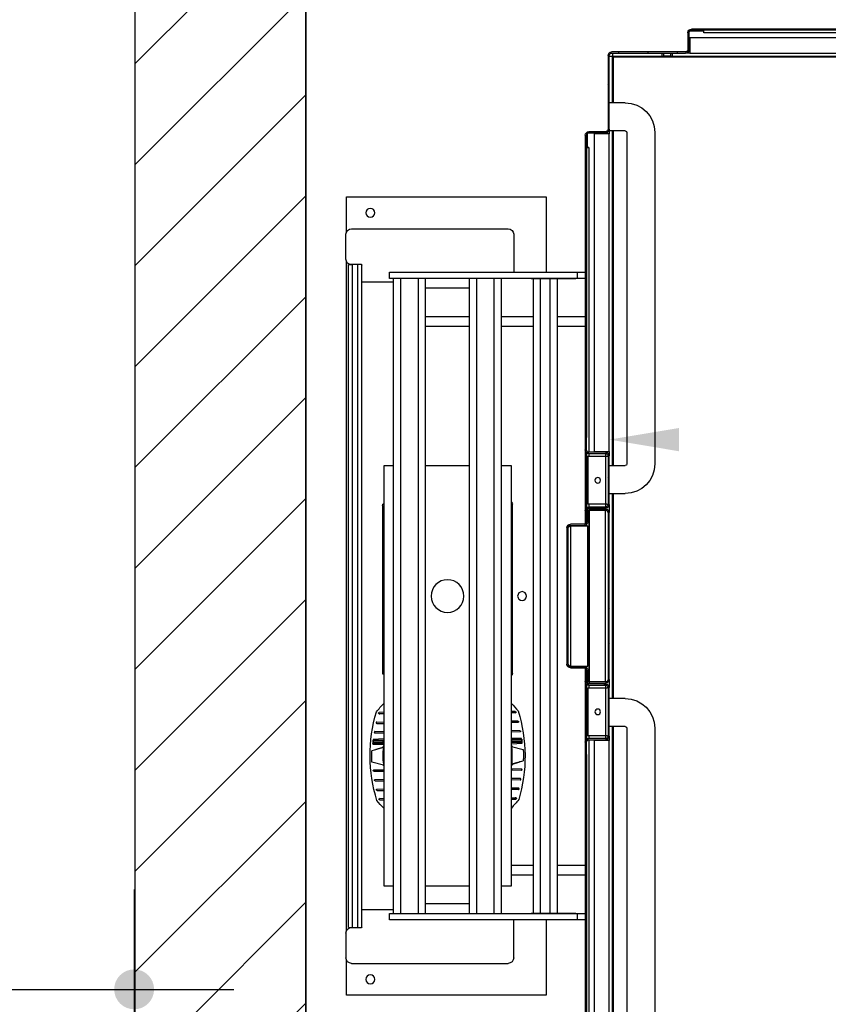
# Model space of a CAD drawing. Header units: millimetres. Extents: x -297000 to 504135, y -166520 to 252050.
# Tile 325 of 416: x 21439 to 22451, y 17498 to 18731. Entities that reach past the tile are written whole.
import ezdxf

# ---------------------------------------------------------------- set-up
doc = ezdxf.new("R2010")
doc.units = ezdxf.units.MM
doc.header["$MEASUREMENT"] = 0
doc.layers.get('Defpoints').update_dxf_attribs({"color": 6})
for name, color, linetype in [('010_D0050_D', 1, 'Continuous'), ('068_HATCH_H', 8, 'Continuous'), ('220_WALIN_G', 1, 'Continuous')]:
    doc.layers.add(name, color=color, linetype=linetype)
doc.styles.add('VMX 2 MEDIUM 50', font='unvr55w.TTF', dxfattribs={"height": 100})
doc.dimstyles.new('1_25', dxfattribs={"dimscale": 25, "dimtxt": 3.5, "dimasz": 3.5, "dimexe": 1.25, "dimexo": 0.625, "dimgap": 1, "dimtad": 1, "dimdec": 0, "dimdsep": 46, "dimtxsty": 'Standard', "dimcen": 2.5, "dimclrd": 256, "dimclre": 256, "dimclrt": 10, "dimadec": 0, "dimazin": 0, "dimtfac": 1, "dimtdec": 0, "dimtmove": 0, "dimatfit": 3, "dimfxl": 0, "dimtvp": 1, "dimtolj": 1, "dimtzin": 0, "dimlwd": -1, "dimlwe": -1, "dimarcsym": 0})
doc.dimstyles.new('VMX 50', dxfattribs={"dimscale": 50, "dimtxt": 1, "dimasz": 1, "dimexe": 2, "dimexo": 2, "dimgap": 0.7, "dimtad": 1, "dimdec": 0, "dimdsep": 46, "dimtxsty": 'VMX 2 MEDIUM 50', "dimblk1": 'VMX-DIM-ARROW', "dimblk2": 'VMX-DIM-ARROW', "dimsah": 1, "dimcen": 1, "dimdle": 2, "dimse1": 1, "dimse2": 1, "dimclrd": 256, "dimclre": 256, "dimclrt": 256, "dimadec": 0, "dimazin": 0, "dimtm": 1e-09, "dimtfac": 1, "dimtdec": 0, "dimtmove": 2, "dimatfit": 2, "dimldrblk": 'VMX-DIM-ARROW', "dimfxl": 0, "dimtolj": 2, "dimlwd": -1, "dimarcsym": 0})
pattern_1 = [(135, (1314.89, 2046.262), (22.45064, 22.45064), [])]

# ---------------------------------------------------------------- blocks, each defined once
blk = doc.blocks.new('VMX-DIM-ARROW')
h = blk.add_hatch(color=256)
edge = h.paths.add_edge_path()
edge.add_arc((0, 0), 0.5, 0, 360)
for p, q in [((0, 2.5), (0, -2.5)), ((-2.5, 0), (2.5, 0))]:
    blk.add_line(p, q)
blk = doc.blocks.new('*D153')
at = {"layer": '010_D0050_D'}
blk.add_line((20707, 17517), (21532, 17517), dxfattribs=at)
at = {"layer": 'Defpoints', "color": 0}
for p in [(20657, 17918), (21582, 17918), (21582, 17517)]:
    blk.add_point(p, dxfattribs=at)
at = {"layer": '010_D0050_D', "xscale": 50, "yscale": 50, "zscale": 50, "rotation": 180}
blk.add_blockref('VMX-DIM-ARROW', (20657, 17517), dxfattribs=at)
at = {"layer": '010_D0050_D', "xscale": 50, "yscale": 50, "zscale": 50}
blk.add_blockref('VMX-DIM-ARROW', (21582, 17517), dxfattribs=at)
at = {"layer": '010_D0050_D', "insert": (21119.5, 17603.9), "char_height": 100, "attachment_point": 5, "style": 'VMX 2 MEDIUM 50'}
blk.add_mtext('\\A2;925', dxfattribs=at)
blk = doc.blocks.new('*D942')
at = {"layer": 'Defpoints'}
for p, q in [((-595.6, 1673.5), (-897.4, 1673.5)), ((-866.2, 1586), (-866.2, 360.5)), ((-216.2, 273), (-897.4, 273))]:
    blk.add_line(p, q, dxfattribs=at)
at = {"layer": 'Defpoints', "color": 0}
for p in [(-580, 1673.5), (-866.2, 273), (-200.5, 273)]:
    blk.add_point(p, dxfattribs=at)
at = {"layer": 'Defpoints'}
for points in [[(-880.7, 1586), (-851.6, 1586), (-866.2, 1673.5)], [(-880.7, 360.5), (-851.6, 360.5), (-866.2, 273)]]:
    blk.add_solid(points, dxfattribs=at)
at = {"layer": 'Defpoints', "color": 10, "insert": (-934.9, 1004), "char_height": 87.5, "attachment_point": 5, "rotation": 90}
blk.add_mtext('\\A1;1400', dxfattribs=at)
blk = doc.blocks.new('*D943')
at = {"layer": 'Defpoints'}
for p, q in [((-1130, 1009.1), (-1130, 1219.7)), ((-30, 1009.1), (-30, 1219.7)), ((-1042.5, 1188.4), (-117.5, 1188.4))]:
    blk.add_line(p, q, dxfattribs=at)
at = {"layer": 'Defpoints', "color": 0}
for p in [(-30, 1188.4), (-1130, 993.5), (-30, 993.5)]:
    blk.add_point(p, dxfattribs=at)
at = {"layer": 'Defpoints'}
for points in [[(-1042.5, 1203), (-1042.5, 1173.8), (-1130, 1188.4)], [(-117.5, 1203), (-117.5, 1173.8), (-30, 1188.4)]]:
    blk.add_solid(points, dxfattribs=at)
at = {"layer": 'Defpoints', "color": 10, "insert": (-580, 1257.2), "char_height": 87.5, "attachment_point": 5}
blk.add_mtext('\\A1;1100', dxfattribs=at)
blk = doc.blocks.new('LIFT')
h = blk.add_hatch()
h.set_pattern_fill('ANSI31', color=8, scale=254, angle=75, style=0)
h.set_pattern_definition([(240, (1314.89, 1996.262), (-27.4963, 15.875), [])])
edge = h.paths.add_edge_path()
edge.add_ellipse((-25.5, 1577), major_axis=(0, -4.47), ratio=1, start_angle=270, end_angle=360, ccw=False)
edge.add_line((-30, 1577), (-30, 1669.5))
edge.add_ellipse((-33, 1669.5), major_axis=(2.97, 0), ratio=1, start_angle=0, end_angle=90)
edge.add_line((-33, 1672.5), (-125.5, 1672.5))
edge.add_ellipse((-125.5, 1677), major_axis=(0, -4.47), ratio=1, start_angle=270, end_angle=360, ccw=False)
edge.add_line((-130, 1677), (-130, 1698))
edge.add_ellipse((-133, 1698), major_axis=(2.97, 0), ratio=1, start_angle=0, end_angle=90)
edge.add_line((-133, 1701), (-148.5, 1701))
edge.add_line((-148.5, 1701), (-148.5, 1702.5))
edge.add_line((-148.5, 1702.5), (-133, 1702.5))
edge.add_ellipse((-133, 1698), major_axis=(0, 4.47), ratio=1, start_angle=270, end_angle=360, ccw=False)
edge.add_line((-128.5, 1698), (-128.5, 1677))
edge.add_ellipse((-125.5, 1677), major_axis=(-2.97, 0), ratio=1, start_angle=0, end_angle=90)
edge.add_line((-125.5, 1674), (-33, 1674))
edge.add_ellipse((-33, 1669.5), major_axis=(0, 4.47), ratio=1, start_angle=270, end_angle=360, ccw=False)
edge.add_line((-28.5, 1669.5), (-28.5, 1577))
edge.add_ellipse((-25.5, 1577), major_axis=(-2.97, 0), ratio=1, start_angle=0, end_angle=90)
edge.add_line((-25.5, 1574), (-4.5, 1574))
edge.add_ellipse((-4.5, 1569.5), major_axis=(0, 4.47), ratio=1, start_angle=270, end_angle=360, ccw=False)
edge.add_line((0, 1569.5), (0, 1554))
edge.add_line((0, 1554), (-1.5, 1554))
edge.add_line((-1.5, 1554), (-1.5, 1569.5))
edge.add_ellipse((-4.5, 1569.5), major_axis=(2.97, 0), ratio=1, start_angle=0, end_angle=90)
edge.add_line((-4.5, 1572.5), (-25.5, 1572.5))
h = blk.add_hatch()
h.set_pattern_fill('ANSI31', color=8, scale=254, angle=90, style=0)
h.set_pattern_definition([(225, (1314.89, 2046.262), (-22.45064, 22.45064), [])])
edge = h.paths.add_edge_path()
edge.add_line((-4.5, 1102.5), (-25.5, 1102.5))
edge.add_ellipse((-25.5, 1107), major_axis=(0, -4.47), ratio=1, start_angle=270, end_angle=360, ccw=False)
edge.add_line((-30, 1107), (-30, 1168))
edge.add_ellipse((-25.5, 1168), major_axis=(-4.47, 0), ratio=1, start_angle=270, end_angle=360, ccw=False)
edge.add_line((-25.5, 1172.5), (-4.5, 1172.5))
edge.add_ellipse((-4.5, 1175.5), major_axis=(0, -2.97), ratio=1, start_angle=0, end_angle=90)
edge.add_line((-1.5, 1175.5), (-1.5, 1191))
edge.add_line((-1.5, 1191), (0, 1191))
edge.add_line((0, 1191), (0, 1175.5))
edge.add_ellipse((-4.5, 1175.5), major_axis=(4.47, 0), ratio=1, start_angle=270, end_angle=360, ccw=False)
edge.add_line((-4.5, 1171), (-25.5, 1171))
edge.add_ellipse((-25.5, 1168), major_axis=(0, 2.97), ratio=1, start_angle=0, end_angle=90)
edge.add_line((-28.5, 1168), (-28.5, 1107))
edge.add_ellipse((-25.5, 1107), major_axis=(-2.97, 0), ratio=1, start_angle=0, end_angle=90)
edge.add_line((-25.5, 1104), (-4.5, 1104))
edge.add_ellipse((-4.5, 1099.5), major_axis=(0, 4.47), ratio=1, start_angle=270, end_angle=360, ccw=False)
edge.add_line((0, 1099.5), (0, 1084))
edge.add_line((0, 1084), (-1.1, 1084))
edge.add_line((-1.1, 1084), (-1.5, 1084))
edge.add_line((-1.5, 1084), (-1.5, 1085.5))
edge.add_line((-1.5, 1085.5), (-1.5, 1099.5))
edge.add_ellipse((-4.5, 1099.5), major_axis=(2.97, 0), ratio=1, start_angle=0, end_angle=19.0625)
edge.add_ellipse((-4.5, 1099.5), major_axis=(2.81, 0.97), ratio=1, start_angle=0, end_angle=70.9375)
h = blk.add_hatch()
h.set_pattern_fill('ANSI31', color=8, scale=254, angle=180, style=0)
h.set_pattern_definition(pattern_1)
edge = h.paths.add_edge_path()
edge.add_line((-5, 883.5), (-25.5, 883.5))
edge.add_ellipse((-25.5, 888), major_axis=(0, -4.47), ratio=1, start_angle=270, end_angle=360, ccw=False)
edge.add_line((-30, 888), (-30, 1097))
edge.add_ellipse((-25.5, 1097), major_axis=(-4.47, 0), ratio=1, start_angle=270, end_angle=360, ccw=False)
edge.add_line((-25.5, 1101.5), (-5, 1101.5))
edge.add_line((-5, 1101.5), (-5, 1100))
edge.add_line((-5, 1100), (-25.5, 1100))
edge.add_ellipse((-25.5, 1097), major_axis=(0, 2.97), ratio=1, start_angle=0, end_angle=90)
edge.add_line((-28.5, 1097), (-28.5, 888))
edge.add_ellipse((-25.5, 888), major_axis=(-2.97, 0), ratio=1, start_angle=0, end_angle=90)
edge.add_line((-25.5, 885), (-5, 885))
edge.add_line((-5, 885), (-5, 883.5))
h = blk.add_hatch()
h.set_pattern_fill('ANSI31', color=8, scale=254, angle=105, style=0)
h.set_pattern_definition([(210, (1314.89, 2046.262), (-15.875, 27.4963), [])])
edge = h.paths.add_edge_path()
edge.add_line((-1.5, 899.5), (-1.5, 885.5))
edge.add_line((-1.5, 885.5), (-1.5, 884.5))
edge.add_line((-1.5, 884.5), (-1.7, 884.5))
edge.add_line((-1.7, 884.5), (-3, 884.5))
edge.add_line((-3, 884.5), (-3, 899.5))
edge.add_ellipse((1.5, 899.5), major_axis=(-4.47, 0), ratio=1, start_angle=270, end_angle=360, ccw=False)
edge.add_line((1.5, 904), (18.5, 904))
edge.add_ellipse((18.5, 907), major_axis=(0, -2.97), ratio=1, start_angle=0, end_angle=90)
edge.add_line((21.5, 907), (21.5, 1078))
edge.add_ellipse((18.5, 1078), major_axis=(2.97, 0), ratio=1, start_angle=0, end_angle=90)
edge.add_line((18.5, 1081), (1.5, 1081))
edge.add_ellipse((1.5, 1085.5), major_axis=(0, -4.47), ratio=1, start_angle=270, end_angle=360, ccw=False)
edge.add_line((-3, 1085.5), (-3, 1100.5))
edge.add_line((-3, 1100.5), (-1.7, 1100.5))
edge.add_line((-1.7, 1100.5), (-1.5, 1100.5))
edge.add_line((-1.5, 1100.5), (-1.5, 1099.5))
edge.add_line((-1.5, 1099.5), (-1.5, 1085.5))
edge.add_ellipse((1.5, 1085.5), major_axis=(-2.97, 0), ratio=1, start_angle=0, end_angle=29.6664)
edge.add_ellipse((1.5, 1085.5), major_axis=(-2.58, -1.47), ratio=1, start_angle=0, end_angle=60.3336)
edge.add_line((1.5, 1082.5), (18.5, 1082.5))
edge.add_ellipse((18.5, 1078), major_axis=(0, 4.47), ratio=1, start_angle=270, end_angle=360, ccw=False)
edge.add_line((23, 1078), (23, 907))
edge.add_ellipse((18.5, 907), major_axis=(4.47, 0), ratio=1, start_angle=270, end_angle=360, ccw=False)
edge.add_line((18.5, 902.5), (1.5, 902.5))
edge.add_ellipse((1.5, 899.5), major_axis=(0, 2.97), ratio=1, start_angle=0, end_angle=60.3336)
edge.add_ellipse((1.5, 899.5), major_axis=(-2.58, 1.47), ratio=1, start_angle=0, end_angle=29.6664)
h = blk.add_hatch()
h.set_pattern_fill('ANSI31', color=8, scale=254, angle=180, style=0)
h.set_pattern_definition(pattern_1)
edge = h.paths.add_edge_path()
edge.add_line((-25.5, 882.5), (-4.5, 882.5))
edge.add_ellipse((-4.5, 885.5), major_axis=(0, -2.97), ratio=1, start_angle=0, end_angle=70.9375)
edge.add_ellipse((-4.5, 885.5), major_axis=(2.81, -0.97), ratio=1, start_angle=0, end_angle=19.0625)
edge.add_line((-1.5, 885.5), (-1.5, 899.5))
edge.add_line((-1.5, 899.5), (-1.5, 901))
edge.add_line((-1.5, 901), (-1.1, 901))
edge.add_line((-1.1, 901), (0, 901))
edge.add_line((0, 901), (0, 885.5))
edge.add_ellipse((-4.5, 885.5), major_axis=(4.47, 0), ratio=1, start_angle=270, end_angle=360, ccw=False)
edge.add_line((-4.5, 881), (-25.5, 881))
edge.add_ellipse((-25.5, 878), major_axis=(0, 2.97), ratio=1, start_angle=0, end_angle=90)
edge.add_line((-28.5, 878), (-28.5, 817))
edge.add_ellipse((-25.5, 817), major_axis=(-2.97, 0), ratio=1, start_angle=0, end_angle=90)
edge.add_line((-25.5, 814), (-4.5, 814))
edge.add_ellipse((-4.5, 809.5), major_axis=(0, 4.47), ratio=1, start_angle=270, end_angle=360, ccw=False)
edge.add_line((0, 809.5), (0, 794))
edge.add_line((0, 794), (-1.5, 794))
edge.add_line((-1.5, 794), (-1.5, 809.5))
edge.add_ellipse((-4.5, 809.5), major_axis=(2.97, 0), ratio=1, start_angle=0, end_angle=90)
edge.add_line((-4.5, 812.5), (-25.5, 812.5))
edge.add_ellipse((-25.5, 817), major_axis=(0, -4.47), ratio=1, start_angle=270, end_angle=360, ccw=False)
edge.add_line((-30, 817), (-30, 878))
edge.add_ellipse((-25.5, 878), major_axis=(-4.47, 0), ratio=1, start_angle=270, end_angle=360, ccw=False)
at = {"color": 8}
for p, q in [((-1011.5, 1702.5), (-148.5, 1702.5)), ((-148.5, 1701), (-148.5, 1702.5)), ((-148.5, 1702.5), (-133, 1702.5)), ((-1029, 1691.5), (-131, 1691.5)), ((-1011.5, 1701), (-148.5, 1701)), ((-1011.5, 1698), (-148.5, 1698)), ((-133, 1701), (-148.5, 1701)), ((-148.5, 1698), (-148.5, 1701)), ((-148.5, 1700), (-130.8, 1700)), ((-148.5, 1698), (-148.5, 1700)), ((-148.5, 1698), (-148.5, 1698)), ((-148.5, 1698), (-148.5, 1698)), ((-131, 1691.5), (-131, 1672.5)), ((-130, 1677), (-130, 1698)), ((-128.5, 1698), (-128.5, 1677)), ((-131, 1677), (-130, 1677)), ((-1125, 1667.5), (-35, 1667.5)), ((-109, 1668.5), (-1051, 1668.5)), ((-131, 1672.5), (-1029, 1672.5)), ((-131, 1672.5), (-125.5, 1672.5)), ((-125.5, 1674), (-33, 1674)), ((-33, 1672.5), (-125.5, 1672.5)), ((-109, 1668.5), (-109, 1672.5)), ((-106.5, 1668.5), (-109, 1668.5)), ((-106.5, 1672.5), (-106.5, 1668.5)), ((-106.5, 1668.5), (-98.5, 1668.5)), ((-98.5, 1668.5), (-98.5, 1672.5)), ((-96, 1668.5), (-98.5, 1668.5)), ((-96, 1672.5), (-96, 1668.5)), ((-34.5, 1668.5), (-96, 1668.5)), ((-40, 1667.5), (-40, 1668.5)), ((-35, 1667.5), (-35, 1610)), ((-34.5, 1668.5), (-34.5, 1672.5)), ((-34, 1668), (-30, 1668)), ((-34, 1610), (-34, 1668)), ((-30, 1577), (-30, 1669.5)), ((-28.5, 1669.5), (-28.5, 1577)), ((-35, 1662.5), (-34, 1662.5)), ((-50, 1610), (-30, 1610)), ((-87, 1573), (-87, 1158)), ((-52, 1573), (-52, 1158)), ((-50, 1575), (-30, 1575)), ((-35, 1575), (-35, 1156)), ((-34, 1156), (-34, 1575)), ((-30, 1575), (-30, 1577)), ((-30, 1575), (-30, 1571.5)), ((-30, 1571.5), (-11, 1571.5)), ((-30, 1173.5), (-30, 1571.5)), ((-25.5, 1574), (-4.5, 1574)), ((-4.5, 1572.5), (-25.5, 1572.5)), ((-25.5, 1572.5), (-25.5, 1571.5)), ((-11, 1571.5), (-11, 1173.5)), ((-2.5, 1571.8), (-2.5, 1554)), ((-1.5, 1554), (-1.5, 1569.5)), ((0, 1569.5), (0, 1554)), ((-2.5, 1554), (-4.5, 1554)), ((-4.5, 1554), (-4.5, 1554)), ((-4.5, 1554), (-4.5, 1172.5)), ((-4.5, 1554), (-1.5, 1554)), ((-4.5, 1554), (-4.5, 1554)), ((0, 1554), (-1.5, 1554)), ((-1.5, 1554), (-1.5, 1191)), ((0, 1554), (0, 1378)), ((49.2, 1492.5), (49.2, 1398)), ((299.2, 1492.5), (49.2, 1492.5)), ((299.2, 1448.1), (299.2, 1492.5)), ((89.7, 1445.5), (89.7, 1398)), ((292.7, 1452.5), (96.7, 1452.5)), ((299.7, 1414.5), (299.7, 1445.5)), ((279.7, 1385.7), (279.7, 1407)), ((280.2, 1407.5), (292.7, 1407.5)), ((284.7, 577.5), (284.7, 1407.5)), ((291.7, 577.5), (291.7, 1407.5)), ((296.7, 1407.5), (292.7, 1407.5)), ((296.7, 577.5), (296.7, 1407.5)), ((299.2, 573.1), (299.2, 1411.9)), ((-35, 1399.5), (-34, 1399.5)), ((-34, 1398), (-35, 1398)), ((10, 1398), (0, 1398)), ((10, 1398), (10, 1390)), ((245, 1398), (10, 1398)), ((245, 1390), (245, 1398)), ((-35, 1390), (-34, 1390)), ((0, 1390), (10, 1390)), ((10, 1390), (245, 1390)), ((68, 1390), (12, 1390)), ((35, 595), (35, 1390)), ((44, 595), (44, 1390)), ((56, 595), (56, 1390)), ((65, 595), (65, 1390)), ((105, 595), (105, 1390)), ((114, 595), (114, 1390)), ((136, 595), (136, 1390)), ((145, 595), (145, 1390)), ((200, 595), (200, 1390)), ((209, 595), (209, 1390)), ((231, 595), (231, 1390)), ((240, 595), (240, 1390)), ((240, 1385.5), (279.5, 1385.5)), ((279.7, 599.3), (279.7, 1385.7)), ((-35, 1378), (-34, 1378)), ((0, 1378), (0, 1362)), ((145, 1378), (200, 1378)), ((0, 1362), (0, 1191)), ((-35, 1342), (-34, 1342)), ((0, 1342), (35, 1342)), ((65, 1342), (105, 1342)), ((145, 1342), (200, 1342)), ((-35, 1330), (-34, 1330)), ((-34, 1328.5), (-35, 1328.5)), ((0, 1330), (35, 1330)), ((65, 1330), (105, 1330)), ((145, 1330), (200, 1330)), ((-1.5, 1175.5), (-1.5, 1191)), ((-1.5, 1191), (0, 1191)), ((0, 1191), (0, 1175.5)), ((-30, 1173.5), (-30, 1168)), ((-11, 1173.5), (-30, 1173.5)), ((-25.5, 1173.5), (-25.5, 1172.5)), ((-25.5, 1172.5), (-4.5, 1172.5)), ((-1.5, 1172.1), (-1.5, 1102.9)), ((0, 1175.5), (0, 1099.5)), ((-30, 1107), (-30, 1168)), ((-28.5, 1168), (-28.5, 1107)), ((-25.5, 1171), (-25.5, 1167.5)), ((-4.5, 1171), (-25.5, 1171)), ((-3, 1167.5), (-25.5, 1167.5)), ((-25.5, 1167.5), (-25.5, 1107.5)), ((-4.5, 1171), (-4.5, 1167.5)), ((-4.5, 1171), (-2.8, 1171)), ((-3, 1167.5), (-3, 1107.5)), ((-2.8, 1171.3), (-2.8, 1171)), ((-30, 1156), (-50, 1156)), ((92.5, 629.5), (92.5, 1155.5)), ((92.5, 1155.5), (105, 1155.5)), ((145, 1155.5), (200, 1155.5)), ((240, 1155.5), (252.5, 1155.5)), ((252.5, 1155.5), (252.5, 629.5)), ((-30, 1121), (-50, 1121)), ((-35, 1121), (-35, 864)), ((-34, 864), (-34, 1121)), ((-30, 1107), (-30, 1097)), ((-25.5, 1107.5), (-25.5, 1104)), ((-25.5, 1107.5), (-3, 1107.5)), ((-25.5, 1104), (-4.5, 1104)), ((-25.5, 1102.5), (-25.5, 1101.5)), ((-4.5, 1102.5), (-25.5, 1102.5)), ((-25.5, 1101.5), (-5, 1101.5)), ((-5, 1100), (-25.5, 1100)), ((-25.5, 885), (-25.5, 1100)), ((-5, 1101.5), (-5, 1100)), ((-5, 1100), (-5, 885)), ((-4.5, 1107.5), (-4.5, 1104)), ((-2.8, 1104), (-4.5, 1104)), ((-4.5, 1102.5), (-4.5, 882.5)), ((-3, 1085.5), (-3, 1100.5)), ((-3, 1100.5), (-1.5, 1100.5)), ((-2.8, 1104), (-2.8, 1103.7)), ((-1.5, 1100.5), (-1.5, 1085.5)), ((-1.5, 1084), (-1.5, 1099.5)), ((0, 1099.5), (0, 1084)), ((91, 1107.5), (92.5, 1107.5)), ((91, 895.5), (91, 1107.5)), ((92.5, 895.5), (92.5, 1107.5)), ((254, 1104.5), (252.5, 1104.5)), ((252.5, 1104.5), (252.5, 895)), ((254, 1106), (254, 1104.5)), ((254, 1104.5), (254, 895)), ((-30, 888), (-30, 1097)), ((-28.5, 1097), (-28.5, 888)), ((-3, 904.5), (-3, 1080.5)), ((18.5, 1080.5), (-3, 1080.5)), ((0, 1084), (-1.5, 1084)), ((-1.5, 1082.1), (-1.5, 1080.5)), ((0, 1084), (0, 1082.9)), ((0, 1081.3), (0, 1080.5)), ((1.5, 1082.5), (18.5, 1082.5)), ((18.5, 1081), (1.5, 1081)), ((18.5, 1080.5), (18.5, 904.5)), ((21.5, 907), (21.5, 1078)), ((23, 1078), (23, 907)), ((18.5, 904.5), (-3, 904.5)), ((-1.5, 904.5), (-1.5, 902.9)), ((-1.5, 885.5), (-1.5, 901)), ((-1.5, 901), (0, 901)), ((0, 904.5), (0, 903.8)), ((0, 902.1), (0, 901)), ((0, 901), (0, 885.5)), ((1.5, 904), (18.5, 904)), ((18.5, 902.5), (1.5, 902.5)), ((-30, 888), (-30, 878)), ((-3, 884.5), (-3, 899.5)), ((-1.5, 899.5), (-1.5, 884.5)), ((91, 895.5), (92.5, 895.5)), ((254, 895), (252.5, 895)), ((-30, 817), (-30, 878)), ((-28.5, 878), (-28.5, 817)), ((-25.5, 885), (-5, 885)), ((-25.5, 883.5), (-25.5, 882.5)), ((-5, 883.5), (-25.5, 883.5)), ((-25.5, 882.5), (-4.5, 882.5)), ((-25.5, 881), (-25.5, 877.5)), ((-4.5, 881), (-25.5, 881)), ((-3, 877.5), (-25.5, 877.5)), ((-25.5, 877.5), (-25.5, 817.5)), ((-5, 885), (-5, 883.5)), ((-4.5, 881), (-4.5, 877.5)), ((-4.5, 881), (-2.8, 881)), ((-1.5, 884.5), (-3, 884.5)), ((-3, 877.5), (-3, 817.5)), ((-2.8, 881.3), (-2.8, 881)), ((-1.5, 882.1), (-1.5, 812.9)), ((0, 885.5), (0, 809.5)), ((-50, 864), (-30, 864)), ((88.3, 846.2), (86.9, 847)), ((87.7, 847.8), (92.5, 847.9)), ((87.7, 846.2), (88.3, 846.2)), ((88.3, 846.2), (92.5, 846.1)), ((252.5, 846.9), (258, 846.8)), ((252.5, 845.1), (257.3, 845.2)), ((257.3, 845.2), (258.8, 845.9)), ((258, 845.2), (257.3, 845.2)), ((-87, 827), (-87, 412.5)), ((-52, 827), (-52, 412.5)), ((-50, 829), (-30, 829)), ((-35, 829), (-35, 410.5)), ((-34, 410.5), (-34, 829)), ((84.3, 835.9), (92.5, 836)), ((84.3, 834.3), (92.5, 834.1)), ((261.2, 834.7), (252.5, 835)), ((261.2, 833.1), (252.5, 833)), ((-30, 817), (-30, 811.5)), ((-25.5, 817.5), (-25.5, 814)), ((-25.5, 817.5), (-3, 817.5)), ((-25.5, 814), (-4.5, 814)), ((-4.5, 817.5), (-4.5, 814)), ((-2.8, 814), (-4.5, 814)), ((-2.8, 814), (-2.8, 813.7)), ((79.8, 814.1), (92.5, 814.5)), ((81.9, 823.9), (92.5, 824)), ((81.9, 822.3), (92.5, 822)), ((263.5, 822.7), (252.5, 823)), ((263.5, 821.1), (252.5, 821)), ((-30, 811.5), (-11, 811.5)), ((-30, 414), (-30, 811.5)), ((-25.5, 812.5), (-25.5, 811.5)), ((-4.5, 812.5), (-25.5, 812.5)), ((-11, 811.5), (-11, 414)), ((-4.5, 812.5), (-4.5, 431.5)), ((-1.5, 794), (-1.5, 809.5)), ((0, 809.5), (0, 794)), ((92.3, 804.2), (77.8, 800.4)), ((92.5, 807.6), (79.2, 808.1)), ((79.3, 809.1), (92.5, 808.6)), ((92.5, 813.5), (79.7, 813.1)), ((80.3, 811.9), (92.3, 812)), ((80.3, 810.3), (92.1, 810)), ((92.1, 810), (92.5, 810)), ((92.3, 812), (92.5, 812)), ((252.5, 813.5), (265.5, 812.9)), ((265.6, 811.9), (252.5, 812.5)), ((252.9, 811), (252.5, 811)), ((253.1, 809), (252.5, 809)), ((252.5, 807.5), (265.9, 807.9)), ((266, 806.9), (252.5, 806.5)), ((252.8, 802.8), (267.3, 798.8)), ((265, 810.7), (252.9, 811)), ((264.9, 809.1), (253.1, 809)), ((254.7, 802.5), (262.2, 800.4)), ((-1.5, 794), (-1.5, 431.5)), ((0, 794), (-1.5, 794)), ((0, 794), (0, 623)), ((92.2, 782.2), (77.7, 786.2)), ((90.3, 782.5), (82.8, 784.6)), ((252.6, 780.8), (267.2, 784.6)), ((80, 775.9), (91.9, 776)), ((80, 774.3), (92.1, 774)), ((91.9, 776), (92.5, 776)), ((92.1, 774), (92.5, 774)), ((252.9, 775), (252.5, 775)), ((252.6, 773), (252.5, 773)), ((264.7, 773.1), (252.6, 773)), ((264.7, 774.7), (252.9, 775)), ((81.5, 763.9), (92.5, 764)), ((81.5, 762.3), (92.5, 762)), ((263.1, 762.7), (252.5, 763)), ((263.1, 761.1), (252.5, 761)), ((83.7, 750.3), (92.5, 750.1)), ((83.8, 751.9), (92.5, 752)), ((87.7, 739.9), (86.2, 739.1)), ((87, 739.9), (87.7, 739.9)), ((92.5, 739.9), (87.7, 739.9)), ((260.7, 750.7), (252.5, 750.9)), ((260.7, 749.1), (252.5, 749.1)), ((92.5, 738.1), (87, 738.3)), ((256.7, 738.8), (252.5, 738.9)), ((257.3, 737.2), (252.5, 737.1)), ((257.3, 738.8), (256.7, 738.8)), ((256.7, 738.8), (258.1, 738)), ((-35, 656.5), (-34, 656.5)), ((-35, 655), (-34, 655)), ((0, 655), (35, 655)), ((65, 655), (92.5, 655)), ((-35, 643), (-34, 643)), ((0, 643), (35, 643)), ((65, 643), (92.5, 643)), ((105, 629.5), (92.5, 629.5)), ((200, 629.5), (145, 629.5)), ((252.5, 629.5), (240, 629.5)), ((0, 623), (0, 607)), ((-35, 607), (-34, 607)), ((0, 607), (0, 431.5)), ((145, 607), (200, 607)), ((-34, 595), (-35, 595)), ((10, 595), (0, 595)), ((10, 595), (10, 587)), ((245, 595), (10, 595)), ((12, 595), (68, 595)), ((240, 599.5), (279.5, 599.5)), ((245, 587), (245, 595)), ((279.7, 578), (279.7, 599.3)), ((-35, 587), (-34, 587)), ((-34, 585.5), (-35, 585.5)), ((0, 587), (10, 587)), ((10, 587), (245, 587)), ((49.2, 587), (49.2, 492.5)), ((89.7, 539.5), (89.7, 587)), ((292.7, 577.5), (280.2, 577.5)), ((296.7, 577.5), (292.7, 577.5)), ((299.7, 570.5), (299.7, 539.5)), ((292.7, 532.5), (96.7, 532.5)), ((299.2, 492.5), (299.2, 536.9)), ((49.2, 492.5), (299.2, 492.5))]:
    blk.add_line(p, q, dxfattribs=at)
at = {"color": 8, "flags": 128}
for points in [[(-130, 1677), (-130, 1676.9), (-130, 1676.7), (-130, 1676.6), (-130, 1676.5), (-130.1, 1676.3), (-130.1, 1676.2), (-130.1, 1676.1), (-130.1, 1676), (-130.2, 1675.8), (-130.2, 1675.7), (-130.2, 1675.6), (-130.3, 1675.5), (-130.3, 1675.4), (-130.4, 1675.2), (-130.4, 1675.1), (-130.5, 1675), (-130.5, 1674.9), (-130.6, 1674.8), (-130.6, 1674.7), (-130.7, 1674.6), (-130.8, 1674.5), (-130.9, 1674.4), (-130.9, 1674.3), (-131, 1674.2)], [(-130, 1677), (-130.1, 1676.9), (-130.1, 1676.8), (-130.1, 1676.8), (-130.2, 1676.7), (-130.2, 1676.7), (-130.3, 1676.6), (-130.3, 1676.5), (-130.3, 1676.5), (-130.4, 1676.4), (-130.4, 1676.3), (-130.5, 1676.3), (-130.5, 1676.2), (-130.6, 1676.1), (-130.6, 1676.1), (-130.6, 1676), (-130.7, 1675.9), (-130.7, 1675.9), (-130.8, 1675.8), (-130.8, 1675.8), (-130.8, 1675.7), (-130.9, 1675.6), (-130.9, 1675.6), (-131, 1675.5), (-131, 1675.4)], [(-28.4, 1571.5), (-28.3, 1571.6), (-28.2, 1571.7), (-28.1, 1571.7), (-27.9, 1571.8), (-27.8, 1571.9), (-27.7, 1571.9), (-27.6, 1572), (-27.5, 1572.1), (-27.4, 1572.1), (-27.3, 1572.2), (-27.2, 1572.2), (-27, 1572.2), (-26.9, 1572.3), (-26.8, 1572.3), (-26.7, 1572.4), (-26.5, 1572.4), (-26.4, 1572.4), (-26.3, 1572.4), (-26.2, 1572.5), (-26, 1572.5), (-25.9, 1572.5), (-25.8, 1572.5), (-25.7, 1572.5), (-25.5, 1572.5)], [(-25.5, 1572.5), (-25.6, 1572.5), (-25.7, 1572.4), (-25.7, 1572.4), (-25.8, 1572.3), (-25.9, 1572.3), (-25.9, 1572.3), (-26, 1572.2), (-26.1, 1572.2), (-26.1, 1572.1), (-26.2, 1572.1), (-26.3, 1572), (-26.3, 1572), (-26.4, 1572), (-26.4, 1571.9), (-26.5, 1571.9), (-26.6, 1571.8), (-26.6, 1571.8), (-26.7, 1571.8), (-26.8, 1571.7), (-26.8, 1571.7), (-26.9, 1571.6), (-27, 1571.6), (-27, 1571.5), (-27.1, 1571.5)], [(-25.5, 1167.5), (-25.7, 1167.5), (-25.9, 1167.6), (-26.1, 1167.6), (-26.3, 1167.6), (-26.5, 1167.6), (-26.7, 1167.6), (-26.8, 1167.7), (-27, 1167.7), (-27.2, 1167.7), (-27.3, 1167.7), (-27.5, 1167.8), (-27.6, 1167.8), (-27.7, 1167.8), (-27.9, 1167.8), (-28, 1167.8), (-28.1, 1167.9), (-28.2, 1167.9), (-28.3, 1167.9), (-28.3, 1167.9), (-28.4, 1167.9), (-28.4, 1168), (-28.5, 1168), (-28.5, 1168), (-28.5, 1168)], [(-28.5, 1107), (-28.5, 1107), (-28.5, 1107), (-28.4, 1107), (-28.4, 1107.1), (-28.3, 1107.1), (-28.3, 1107.1), (-28.2, 1107.1), (-28.1, 1107.2), (-28, 1107.2), (-27.9, 1107.2), (-27.7, 1107.2), (-27.6, 1107.2), (-27.5, 1107.3), (-27.3, 1107.3), (-27.2, 1107.3), (-27, 1107.3), (-26.8, 1107.4), (-26.7, 1107.4), (-26.5, 1107.4), (-26.3, 1107.4), (-26.1, 1107.4), (-25.9, 1107.5), (-25.7, 1107.5), (-25.5, 1107.5)], [(-28.5, 1097), (-28.5, 1097.1), (-28.5, 1097.2), (-28.5, 1097.2), (-28.5, 1097.3), (-28.5, 1097.3), (-28.5, 1097.4), (-28.5, 1097.5), (-28.5, 1097.5), (-28.5, 1097.6), (-28.4, 1097.6), (-28.4, 1097.7), (-28.4, 1097.8), (-28.4, 1097.8), (-28.4, 1097.9), (-28.4, 1097.9), (-28.3, 1098), (-28.3, 1098.1), (-28.3, 1098.1), (-28.3, 1098.2), (-28.2, 1098.2), (-28.2, 1098.3), (-28.2, 1098.4), (-28.2, 1098.4), (-28.1, 1098.5)], [(21.5, 1078), (21.5, 1078.1), (21.5, 1078.2), (21.4, 1078.3), (21.4, 1078.5), (21.3, 1078.6), (21.3, 1078.7), (21.2, 1078.8), (21.1, 1078.9), (21, 1079), (20.9, 1079.1), (20.8, 1079.2), (20.6, 1079.3), (20.5, 1079.4), (20.3, 1079.5), (20.2, 1079.6), (20, 1079.7), (19.8, 1079.8), (19.7, 1079.9), (19.5, 1080), (19.3, 1080.1), (19.1, 1080.2), (18.9, 1080.3), (18.7, 1080.4), (18.5, 1080.5)], [(18.5, 1080.5), (18.6, 1080.5), (18.7, 1080.4), (18.9, 1080.4), (19, 1080.4), (19.1, 1080.3), (19.2, 1080.3), (19.3, 1080.2), (19.4, 1080.2), (19.5, 1080.2), (19.6, 1080.1), (19.7, 1080.1), (19.9, 1080), (20, 1080), (20.1, 1080), (20.2, 1079.9), (20.3, 1079.9), (20.4, 1079.8), (20.5, 1079.8), (20.6, 1079.8), (20.7, 1079.7), (20.8, 1079.7), (20.9, 1079.6), (21, 1079.6), (21.1, 1079.6)], [(21.5, 907), (21.5, 906.9), (21.5, 906.8), (21.4, 906.7), (21.4, 906.6), (21.3, 906.5), (21.3, 906.4), (21.2, 906.3), (21.1, 906.1), (21, 906), (20.9, 905.9), (20.8, 905.8), (20.6, 905.7), (20.5, 905.6), (20.3, 905.5), (20.2, 905.4), (20, 905.3), (19.8, 905.2), (19.7, 905.1), (19.5, 905), (19.3, 904.9), (19.1, 904.8), (18.9, 904.7), (18.7, 904.6), (18.5, 904.5)], [(18.5, 904.5), (18.6, 904.5), (18.7, 904.6), (18.9, 904.6), (19, 904.6), (19.1, 904.7), (19.2, 904.7), (19.3, 904.8), (19.4, 904.8), (19.5, 904.8), (19.6, 904.9), (19.7, 904.9), (19.9, 905), (20, 905), (20.1, 905), (20.2, 905.1), (20.3, 905.1), (20.4, 905.2), (20.5, 905.2), (20.6, 905.2), (20.7, 905.3), (20.8, 905.3), (20.9, 905.4), (21, 905.4), (21.1, 905.4)], [(-28.5, 888), (-28.5, 887.9), (-28.5, 887.9), (-28.5, 887.8), (-28.5, 887.7), (-28.5, 887.7), (-28.5, 887.6), (-28.5, 887.6), (-28.5, 887.5), (-28.5, 887.4), (-28.4, 887.4), (-28.4, 887.3), (-28.4, 887.3), (-28.4, 887.2), (-28.4, 887.1), (-28.4, 887.1), (-28.3, 887), (-28.3, 887), (-28.3, 886.9), (-28.3, 886.8), (-28.2, 886.8), (-28.2, 886.7), (-28.2, 886.7), (-28.2, 886.6), (-28.1, 886.5)], [(-25.5, 877.5), (-25.7, 877.5), (-25.9, 877.6), (-26.1, 877.6), (-26.3, 877.6), (-26.5, 877.6), (-26.7, 877.6), (-26.8, 877.7), (-27, 877.7), (-27.2, 877.7), (-27.3, 877.7), (-27.5, 877.8), (-27.6, 877.8), (-27.7, 877.8), (-27.9, 877.8), (-28, 877.8), (-28.1, 877.9), (-28.2, 877.9), (-28.3, 877.9), (-28.3, 877.9), (-28.4, 877.9), (-28.4, 878), (-28.5, 878), (-28.5, 878), (-28.5, 878)], [(87.7, 847.8), (87.6, 847.8), (87.6, 847.8), (87.5, 847.8), (87.5, 847.8), (87.4, 847.8), (87.4, 847.8), (87.3, 847.8), (87.3, 847.7), (87.2, 847.7), (87.2, 847.7), (87.1, 847.6), (87.1, 847.6), (87.1, 847.6), (87, 847.5), (87, 847.5), (87, 847.4), (87, 847.4), (86.9, 847.3), (86.9, 847.3), (86.9, 847.2), (86.9, 847.2), (86.9, 847.1), (86.9, 847.1), (86.9, 847)], [(86.9, 847), (86.9, 847), (86.9, 846.9), (86.9, 846.9), (86.9, 846.8), (86.9, 846.8), (86.9, 846.7), (87, 846.7), (87, 846.6), (87, 846.6), (87.1, 846.6), (87.1, 846.5), (87.1, 846.5), (87.2, 846.4), (87.2, 846.4), (87.2, 846.4), (87.3, 846.4), (87.3, 846.3), (87.4, 846.3), (87.4, 846.3), (87.5, 846.3), (87.5, 846.3), (87.6, 846.3), (87.6, 846.3), (87.7, 846.2)], [(258.8, 845.9), (258.8, 846), (258.8, 846), (258.8, 846.1), (258.8, 846.1), (258.8, 846.2), (258.7, 846.3), (258.7, 846.3), (258.7, 846.4), (258.7, 846.4), (258.6, 846.4), (258.6, 846.5), (258.6, 846.5), (258.5, 846.6), (258.5, 846.6), (258.4, 846.6), (258.4, 846.7), (258.4, 846.7), (258.3, 846.7), (258.3, 846.7), (258.2, 846.7), (258.2, 846.8), (258.1, 846.8), (258, 846.8), (258, 846.8)], [(258.8, 845.9), (258.8, 845.9), (258.8, 845.8), (258.8, 845.8), (258.8, 845.7), (258.7, 845.7), (258.7, 845.6), (258.7, 845.6), (258.7, 845.5), (258.6, 845.5), (258.6, 845.5), (258.6, 845.4), (258.5, 845.4), (258.5, 845.4), (258.5, 845.3), (258.4, 845.3), (258.4, 845.3), (258.3, 845.2), (258.3, 845.2), (258.2, 845.2), (258.2, 845.2), (258.1, 845.2), (258.1, 845.2), (258, 845.2), (258, 845.2)], [(84.3, 835.9), (84.2, 835.9), (84.1, 835.8), (84, 835.8), (83.9, 835.8), (83.8, 835.7), (83.7, 835.6), (83.6, 835.6), (83.6, 835.5), (83.5, 835.4), (83.5, 835.3), (83.5, 835.2), (83.5, 835.1), (83.5, 835), (83.5, 834.9), (83.5, 834.8), (83.6, 834.7), (83.6, 834.6), (83.7, 834.5), (83.8, 834.4), (83.9, 834.4), (84, 834.3), (84.1, 834.3), (84.2, 834.3), (84.3, 834.3)], [(261.2, 834.7), (261.3, 834.7), (261.5, 834.7), (261.5, 834.7), (261.6, 834.6), (261.7, 834.6), (261.8, 834.5), (261.9, 834.4), (261.9, 834.3), (262, 834.2), (262, 834.1), (262, 834), (262, 833.9), (262, 833.8), (262, 833.7), (262, 833.6), (261.9, 833.5), (261.9, 833.5), (261.8, 833.4), (261.7, 833.3), (261.6, 833.2), (261.5, 833.2), (261.4, 833.2), (261.3, 833.2), (261.2, 833.1)], [(-28.5, 817), (-28.5, 817), (-28.5, 817), (-28.4, 817), (-28.4, 817.1), (-28.3, 817.1), (-28.3, 817.1), (-28.2, 817.1), (-28.1, 817.2), (-28, 817.2), (-27.9, 817.2), (-27.7, 817.2), (-27.6, 817.2), (-27.5, 817.3), (-27.3, 817.3), (-27.2, 817.3), (-27, 817.3), (-26.8, 817.4), (-26.7, 817.4), (-26.5, 817.4), (-26.3, 817.4), (-26.1, 817.4), (-25.9, 817.5), (-25.7, 817.5), (-25.5, 817.5)], [(79.7, 813.1), (79.7, 813.2), (79.7, 813.2), (79.7, 813.3), (79.7, 813.4), (79.7, 813.4), (79.7, 813.5), (79.7, 813.5), (79.7, 813.6), (79.7, 813.7), (79.7, 813.7), (79.8, 813.8), (79.8, 813.8), (79.8, 813.8), (79.8, 813.9), (79.8, 813.9), (79.8, 814), (79.8, 814), (79.8, 814), (79.8, 814), (79.8, 814.1), (79.8, 814.1), (79.8, 814.1), (79.8, 814.1), (79.8, 814.1)], [(81.9, 823.9), (81.8, 823.9), (81.7, 823.9), (81.6, 823.8), (81.5, 823.8), (81.4, 823.7), (81.3, 823.7), (81.2, 823.6), (81.2, 823.5), (81.1, 823.4), (81.1, 823.3), (81.1, 823.2), (81.1, 823.1), (81.1, 823), (81.1, 822.9), (81.1, 822.8), (81.2, 822.7), (81.2, 822.6), (81.3, 822.5), (81.4, 822.5), (81.5, 822.4), (81.6, 822.3), (81.7, 822.3), (81.8, 822.3), (81.9, 822.3)], [(263.5, 822.7), (263.6, 822.7), (263.7, 822.7), (263.8, 822.7), (263.9, 822.6), (264, 822.6), (264.1, 822.5), (264.1, 822.4), (264.2, 822.3), (264.2, 822.2), (264.3, 822.1), (264.3, 822), (264.3, 821.9), (264.3, 821.8), (264.3, 821.7), (264.2, 821.6), (264.2, 821.5), (264.1, 821.4), (264, 821.4), (264, 821.3), (263.9, 821.2), (263.8, 821.2), (263.7, 821.2), (263.6, 821.1), (263.5, 821.1)], [(79.2, 808.1), (79.2, 808.1), (79.2, 808.1), (79.2, 808.1), (79.2, 808.1), (79.2, 808.2), (79.2, 808.2), (79.2, 808.2), (79.2, 808.2), (79.2, 808.3), (79.2, 808.3), (79.2, 808.4), (79.2, 808.4), (79.2, 808.4), (79.2, 808.5), (79.2, 808.5), (79.2, 808.6), (79.2, 808.7), (79.2, 808.7), (79.2, 808.8), (79.2, 808.8), (79.3, 808.9), (79.3, 809), (79.3, 809), (79.3, 809.1)], [(80.3, 811.9), (80.2, 811.9), (80.1, 811.9), (80, 811.8), (79.9, 811.8), (79.8, 811.7), (79.7, 811.7), (79.6, 811.6), (79.6, 811.5), (79.5, 811.4), (79.5, 811.3), (79.5, 811.2), (79.5, 811.1), (79.5, 811), (79.5, 810.9), (79.5, 810.8), (79.6, 810.7), (79.6, 810.6), (79.7, 810.5), (79.8, 810.5), (79.9, 810.4), (80, 810.4), (80.1, 810.3), (80.2, 810.3), (80.3, 810.3)], [(265, 810.7), (265.1, 810.7), (265.2, 810.7), (265.3, 810.7), (265.4, 810.6), (265.4, 810.6), (265.5, 810.5), (265.6, 810.4), (265.6, 810.3), (265.7, 810.2), (265.7, 810.1), (265.7, 810), (265.7, 809.9), (265.7, 809.8), (265.7, 809.7), (265.7, 809.6), (265.6, 809.5), (265.6, 809.4), (265.5, 809.3), (265.4, 809.3), (265.3, 809.2), (265.2, 809.2), (265.1, 809.1), (265, 809.1), (264.9, 809.1)], [(265.5, 812.9), (265.5, 812.9), (265.5, 812.9), (265.5, 812.9), (265.5, 812.9), (265.5, 812.9), (265.5, 812.8), (265.5, 812.8), (265.5, 812.8), (265.5, 812.7), (265.5, 812.7), (265.5, 812.7), (265.5, 812.6), (265.5, 812.6), (265.5, 812.5), (265.5, 812.5), (265.5, 812.4), (265.5, 812.4), (265.5, 812.3), (265.5, 812.2), (265.5, 812.2), (265.5, 812.1), (265.5, 812), (265.6, 812), (265.6, 811.9)], [(265.9, 807.9), (265.9, 807.8), (265.9, 807.8), (265.9, 807.7), (265.9, 807.7), (265.9, 807.6), (265.9, 807.5), (266, 807.5), (266, 807.4), (266, 807.4), (266, 807.3), (266, 807.3), (266, 807.2), (266, 807.2), (266, 807.1), (266, 807.1), (266, 807), (266, 807), (266, 807), (266, 807), (266, 806.9), (266, 806.9), (266, 806.9), (266, 806.9), (266, 806.9)], [(80, 774.3), (79.9, 774.3), (79.8, 774.3), (79.7, 774.4), (79.6, 774.4), (79.5, 774.5), (79.5, 774.5), (79.4, 774.6), (79.3, 774.7), (79.3, 774.8), (79.3, 774.9), (79.2, 775), (79.2, 775.1), (79.2, 775.2), (79.3, 775.3), (79.3, 775.4), (79.4, 775.5), (79.4, 775.6), (79.5, 775.7), (79.6, 775.7), (79.6, 775.8), (79.7, 775.8), (79.8, 775.9), (79.9, 775.9), (80, 775.9)], [(264.7, 773.1), (264.8, 773.1), (264.9, 773.1), (265, 773.2), (265.1, 773.2), (265.2, 773.3), (265.3, 773.4), (265.3, 773.4), (265.4, 773.5), (265.5, 773.6), (265.5, 773.7), (265.5, 773.8), (265.5, 773.9), (265.5, 774), (265.5, 774.1), (265.5, 774.2), (265.4, 774.3), (265.4, 774.4), (265.3, 774.5), (265.2, 774.6), (265.1, 774.6), (265, 774.7), (264.9, 774.7), (264.8, 774.7), (264.7, 774.7)], [(81.5, 762.3), (81.4, 762.3), (81.3, 762.3), (81.2, 762.4), (81.1, 762.4), (81, 762.5), (80.9, 762.5), (80.9, 762.6), (80.8, 762.7), (80.8, 762.8), (80.7, 762.9), (80.7, 763), (80.7, 763.1), (80.7, 763.2), (80.7, 763.3), (80.8, 763.4), (80.8, 763.5), (80.9, 763.6), (80.9, 763.7), (81, 763.7), (81.1, 763.8), (81.2, 763.8), (81.3, 763.9), (81.4, 763.9), (81.5, 763.9)], [(263.1, 761.1), (263.2, 761.1), (263.3, 761.2), (263.4, 761.2), (263.5, 761.2), (263.6, 761.3), (263.7, 761.4), (263.7, 761.4), (263.8, 761.5), (263.8, 761.6), (263.9, 761.7), (263.9, 761.8), (263.9, 761.9), (263.9, 762), (263.9, 762.1), (263.8, 762.2), (263.8, 762.3), (263.7, 762.4), (263.7, 762.5), (263.6, 762.6), (263.5, 762.6), (263.4, 762.7), (263.3, 762.7), (263.2, 762.7), (263.1, 762.7)], [(83.7, 750.3), (83.6, 750.3), (83.5, 750.3), (83.4, 750.3), (83.3, 750.4), (83.3, 750.4), (83.2, 750.5), (83.1, 750.6), (83.1, 750.7), (83, 750.8), (83, 750.9), (83, 751), (82.9, 751.1), (83, 751.2), (83, 751.3), (83, 751.4), (83.1, 751.5), (83.1, 751.6), (83.2, 751.6), (83.3, 751.7), (83.4, 751.8), (83.5, 751.8), (83.6, 751.8), (83.6, 751.9), (83.8, 751.9)], [(86.2, 739.1), (86.2, 739.1), (86.2, 739.2), (86.2, 739.2), (86.2, 739.3), (86.2, 739.3), (86.3, 739.4), (86.3, 739.4), (86.3, 739.5), (86.3, 739.5), (86.4, 739.6), (86.4, 739.6), (86.4, 739.6), (86.5, 739.7), (86.5, 739.7), (86.6, 739.7), (86.6, 739.8), (86.7, 739.8), (86.7, 739.8), (86.7, 739.8), (86.8, 739.8), (86.8, 739.8), (86.9, 739.8), (86.9, 739.9), (87, 739.9)], [(260.7, 749.1), (260.8, 749.2), (260.9, 749.2), (261, 749.2), (261.1, 749.3), (261.2, 749.3), (261.3, 749.4), (261.3, 749.5), (261.4, 749.5), (261.4, 749.6), (261.5, 749.7), (261.5, 749.8), (261.5, 749.9), (261.5, 750.1), (261.5, 750.2), (261.4, 750.3), (261.4, 750.4), (261.3, 750.4), (261.3, 750.5), (261.2, 750.6), (261.1, 750.6), (261, 750.7), (260.9, 750.7), (260.8, 750.7), (260.7, 750.7)], [(86.2, 739.1), (86.2, 739), (86.2, 739), (86.2, 738.9), (86.2, 738.9), (86.2, 738.8), (86.2, 738.8), (86.3, 738.7), (86.3, 738.7), (86.3, 738.6), (86.3, 738.6), (86.4, 738.5), (86.4, 738.5), (86.5, 738.5), (86.5, 738.4), (86.5, 738.4), (86.6, 738.4), (86.6, 738.3), (86.7, 738.3), (86.7, 738.3), (86.8, 738.3), (86.8, 738.3), (86.9, 738.3), (86.9, 738.3), (87, 738.3)], [(258.1, 738), (258.1, 738), (258.1, 738.1), (258.1, 738.1), (258.1, 738.2), (258.1, 738.2), (258, 738.3), (258, 738.3), (258, 738.4), (258, 738.4), (257.9, 738.5), (257.9, 738.5), (257.9, 738.5), (257.8, 738.6), (257.8, 738.6), (257.7, 738.6), (257.7, 738.7), (257.7, 738.7), (257.6, 738.7), (257.6, 738.7), (257.5, 738.7), (257.5, 738.8), (257.4, 738.8), (257.4, 738.8), (257.3, 738.8)], [(257.3, 737.2), (257.4, 737.2), (257.4, 737.2), (257.5, 737.2), (257.5, 737.2), (257.6, 737.2), (257.6, 737.2), (257.7, 737.3), (257.7, 737.3), (257.8, 737.3), (257.8, 737.3), (257.8, 737.4), (257.9, 737.4), (257.9, 737.4), (257.9, 737.5), (258, 737.5), (258, 737.6), (258, 737.6), (258, 737.7), (258.1, 737.7), (258.1, 737.8), (258.1, 737.8), (258.1, 737.9), (258.1, 737.9), (258.1, 738)]]:
    blk.add_lwpolyline(points, dxfattribs=at)
at = {"color": 8}
for centre, radius in [((269.2, 1472.5), 5.5), ((-15.6, 1137.5), 3.5), ((172.5, 992.5), 20.5), ((172.5, 992.5), 20.5), ((79.2, 992.5), 5.5), ((-15.6, 847.5), 3.5), ((269.2, 512.5), 5.5)]:
    blk.add_circle(centre, radius, dxfattribs=at)
for centre, radius, start, end in [((-133, 1698), 4.47, 0.0004, 90.0004), ((-133, 1698), 2.97, 0.0004, 90.0004), ((-125.5, 1677), 4.47, 180.0004, 270.0004), ((-125.5, 1677), 2.97, 180.0004, 270.0004), ((-33, 1669.5), 4.47, 0.0004, 90.0004), ((-33, 1669.5), 2.97, 0.0004, 90.0004), ((-50, 1573), 37, 90.0004, 180.0004), ((-50, 1573), 2, 90.0004, 180.0004), ((-25.5, 1577), 4.47, 180.0004, 270.0004), ((-25.5, 1577), 2.97, 180.0004, 270.0004), ((-4.5, 1569.5), 4.47, 0.0004, 90.0004), ((-4.5, 1569.5), 2.97, 0.0004, 90.0004), ((96.7, 1445.5), 7, 90, 180), ((292.7, 1445.5), 7, 0, 90), ((280.2, 1407), 0.5, 90, 180), ((292.7, 1414.5), 7, 270, 0), ((-25.5, 1168), 4.47, 90.0004, 180.0004), ((-4.5, 1175.5), 2.97, 270.0004, 0.0004), ((-4.5, 1175.5), 4.47, 270.0004, 0.0004), ((-25.5, 1168), 2.97, 90.0004, 180.0004), ((-50, 1158), 37, 180.0004, 270.0004), ((-50, 1158), 2, 180.0004, 270.0004), ((94, 1107.5), 3, 119.9996, 179.9996), ((-25.5, 1107), 4.47, 180.0004, 270.0004), ((-25.5, 1097), 4.47, 90.0004, 180.0004), ((-25.5, 1107), 2.97, 180.0004, 270.0004), ((-25.5, 1097), 2.97, 90.0004, 180.0004), ((-4.5, 1099.5), 4.47, 0.0004, 90.0004), ((-4.5, 1099.5), 2.97, 0.0004, 90.0004), ((251, 1106), 3, 359.9996, 59.9996), ((1.5, 1085.5), 4.47, 180.0004, 270.0004), ((1.5, 1085.5), 2.97, 180.0004, 270.0004), ((18.5, 1078), 4.47, 0.0004, 90.0004), ((18.5, 1078), 2.97, 0.0004, 90.0004), ((1.5, 899.5), 4.47, 90.0004, 180.0004), ((1.5, 899.5), 2.97, 90.0004, 180.0004), ((18.5, 907), 2.97, 270.0004, 0.0004), ((18.5, 907), 4.47, 270.0004, 0.0004), ((-25.5, 888), 4.47, 180.0004, 270.0004), ((-25.5, 888), 2.97, 180.0004, 270.0004), ((94, 895.5), 3, 179.9996, 239.9996), ((-25.5, 878), 4.47, 90.0004, 180.0004), ((-25.5, 878), 2.97, 90.0004, 180.0004), ((-4.5, 885.5), 2.97, 270.0004, 0.0004), ((-4.5, 885.5), 4.47, 270.0004, 0.0004), ((-50, 827), 37, 90.0004, 180.0004), ((292.4, 671.1), 273.7, 136.9053, 139.5722), ((51.1, 672.6), 273.7, 39.6994, 42.6224), ((268.5, 791.9), 193, 162.9139, 196.3577), ((76.5, 793.1), 193, 342.9139, 16.3577), ((-50, 827), 2, 90.0004, 180.0004), ((-25.5, 817), 4.47, 180.0004, 270.0004), ((-25.5, 817), 2.97, 180.0004, 270.0004), ((-4.5, 809.5), 4.47, 0.0004, 90.0004), ((-4.5, 809.5), 2.97, 0.0004, 90.0004), ((268.5, 791.9), 190, 174.1766, 174.8053), ((268.5, 791.9), 190, 173.5933, 174.1766), ((89.7, 806.4), 3, 303.4323, 341.1706), ((172.5, 792.5), 80.7, 172.3838, 187.6154), ((268.5, 791.9), 177.3, 173.4805, 174.1359), ((172.5, 792.5), 81, 170.9871, 171.7079), ((172.5, 792.5), 81, 7.3087, 9.012), ((255.5, 805.4), 3, 188.8072, 254.6358), ((172.5, 792.5), 80.7, 352.3838, 7.6154), ((76.5, 793.1), 177.3, 5.1357, 5.7911), ((76.5, 793.1), 190, 5.095, 5.6783), ((76.5, 793.1), 190, 4.4663, 5.095), ((172.5, 792.9), 95, 175.4481, 179.7395), ((172.5, 792.5), 95, 179.5321, 183.8235), ((261.8, 799), 1.5, 46.9042, 74.6358), ((172.5, 792.2), 95, 355.4481, 359.7395), ((172.5, 792.5), 95, 359.5321, 3.8235), ((83.2, 786), 1.5, 226.9042, 254.6358), ((89.5, 779.6), 3, 8.8072, 74.6358), ((172.5, 792.5), 81, 187.3087, 189.012), ((255.3, 778.6), 3, 123.4323, 161.1706), ((172.5, 792.5), 81, 350.9871, 351.7079), ((268.5, 791.9), 177.3, 185.1357, 185.7911), ((76.5, 793.1), 177.3, 353.4805, 354.1359), ((293.9, 912.4), 273.7, 219.6994, 222.6224), ((52.6, 913.9), 273.7, 316.9053, 319.5722), ((280.2, 578), 0.5, 180, 270), ((292.7, 570.5), 7, 0, 90), ((96.7, 539.5), 7, 180, 270), ((292.7, 539.5), 7, 270, 0)]:
    blk.add_arc(centre, radius, start, end, dxfattribs=at)
at = {"layer": 'Defpoints'}
blk.add_lwpolyline([(-1230, -100), (-1230, 1800), (350, 1800), (350, 0), (0, 0), (0, -100)], dxfattribs=at)
dim = blk.add_linear_dim(base=(-866.1646, 273.0068), p1=(-580, 1673.5), p2=(-200.5306, 273.0068), angle=90, dimstyle='1_25', dxfattribs=at)
dim.commit()
dim.dimension.update_dxf_attribs({"geometry": '*D942', "text_midpoint": (-866.1646, 1004), "dimtype": 128})
dim = blk.add_linear_dim(base=(-30, 1188.4), p1=(-1130, 993.5), p2=(-30, 993.5), dimstyle='1_25', dxfattribs=at)
dim.commit()
dim.dimension.update_dxf_attribs({"geometry": '*D943', "text_midpoint": (-580, 1257.2)})
blk = doc.blocks.new('1006_X-01.00')
at = {"layer": '068_HATCH_H'}
h = blk.add_hatch(dxfattribs=at)
h.set_pattern_fill('ANSI31', color=256, scale=715, style=0)
h.paths.add_polyline_path([(8118, 10593), (8118, 11493), (8332, 11493), (8332, 10593)], flags=17)
h.paths.add_polyline_path([(7001, 11493), (11052, 11493), (11052, 7378), (15082, 7378), (15082, 7592), (11266, 7592), (11266, 11493), (14868, 11493), (14868, 11707), (7001, 11707)])
h.paths.add_polyline_path([(11052, 9443), (9472, 9443), (9472, 9593), (11052, 9593)], flags=17)
h.paths.add_polyline_path([(9258, 9593), (9258, 7592), (9472, 7592), (9472, 9593)], flags=17)
h.paths.add_polyline_path([(8118, 7592), (8118, 8493), (8332, 8493), (8332, 7592)], flags=16)
h.paths.add_polyline_path([(15082, 7592), (15082, 8492.5), (14868, 8492.5), (14868, 7592)], flags=17)
h.paths.add_polyline_path([(15082, 11493), (15082, 10591.5), (14868, 10591.5), (14868, 11493)], flags=17)
h.paths.add_polyline_path([(5693, 11493), (5693, 7378), (5907, 7378), (5907, 11493)])
h.paths.add_polyline_path([(9684.7, 5900), (11559, 5900), (11559, 5750), (9737.8, 5750)])
h.paths.add_polyline_path([(12773, 5900), (12559, 5900), (12559, 5750), (12773, 5750)])
h.paths.add_polyline_path([(13563, 5900), (13868, 5900), (13868, 5750), (13563, 5750)])
h.paths.add_polyline_path([(15082, 5900), (15082, 3532), (14868, 3532), (14868, 5900)])
h.paths.add_polyline_path([(15082, 3532), (10523.6, 3532), (10576.8, 3382), (15082, 3382)])
h.paths.add_polyline_path([(8332, 7378), (9822, 7378), (9822, 7592), (8332, 7592)])
at = {"layer": '220_WALIN_G', "color": 2, "ltscale": 10}
blk.add_lwpolyline([(9258, 9593), (9258, 7592), (9472, 7592), (9472, 9593), (9258, 9593)], close=True, dxfattribs=at)
at = {"xscale": -1}
blk.add_blockref('LIFT', (9822, 7592), dxfattribs=at)
blk = doc.blocks.new('1006_X-01.01')
at = {"xscale": -1}
blk.add_blockref('LIFT', (9822, 7592), dxfattribs=at)

msp = doc.modelspace()

# ---------------------------------------------------------------- block references
for name, p in [('1006_X-01.01', (71775, 9425)), ('1006_X-01.00', (12325, 9425))]:
    msp.add_blockref(name, p)

# ---------------------------------------------------------------- dimensions: what is measured, and where the dimension line sits
at = {"layer": '010_D0050_D'}
dim = msp.add_linear_dim(base=(21582, 17517), p1=(20657, 17918), p2=(21582, 17918), dimstyle='VMX 50', dxfattribs=at)
dim.commit()
dim.dimension.update_dxf_attribs({"geometry": '*D153', "text_midpoint": (21119.5, 17603.9)})

doc.saveas('drawing.dxf')
